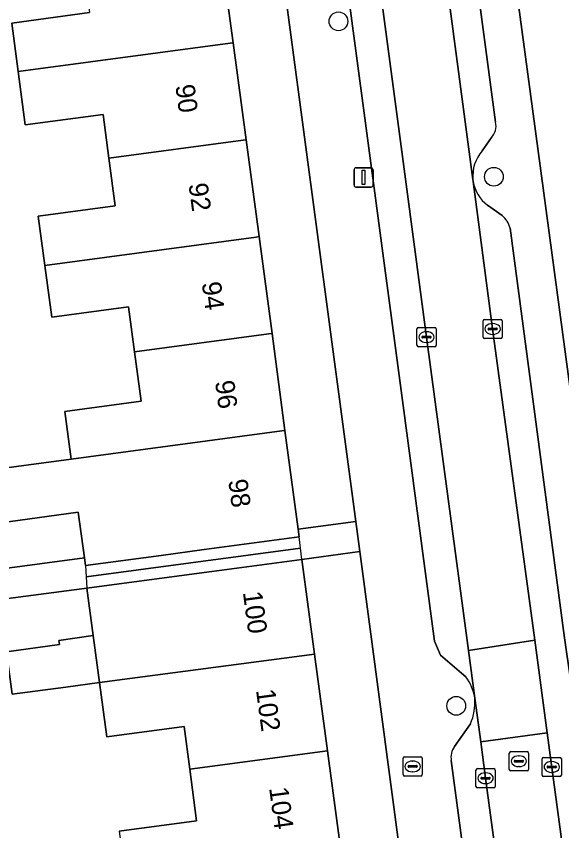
# Model space of a CAD drawing. Extents: x 163147 to 163550, y 380933 to 381639.
# Drawn here: x 163479.97 to 163508.41, y 381174.85 to 381217.29 of the extents above; entities that cross this region are included whole.
import ezdxf

# ---------------------------------------------------------------- set-up
doc = ezdxf.new("R2010")
doc.units = 0
for name, color, linetype in [('IMGEO_Boom', 7, 'Continuous'), ('IMGEO_Brandkraan', 7, 'Continuous'), ('IMGEO_Erf', 7, 'Continuous'), ('IMGEO_Kolk', 7, 'Continuous'), ('IMGEO_Lichtmast', 7, 'Continuous'), ('IMGEO_Pand', 7, 'Continuous'), ('IMGEO_Pand_nummerreeks', 7, 'Continuous'), ('IMGEO_Pand_overbouw', 7, 'Continuous'), ('IMGEO_Parkeervlak_open', 7, 'Continuous'), ('IMGEO_Rijbaan_lokaal_open', 7, 'Continuous'), ('IMGEO_Rioolput', 7, 'Continuous'), ('IMGEO_Voetpad_open', 7, 'Continuous')]:
    doc.layers.add(name, color=color, linetype=linetype)

msp = doc.modelspace()

# ---------------------------------------------------------------- linework, layer by layer
at = {"layer": 'IMGEO_Boom'}
for centre in [(163496.767, 381217.023), (163504.87, 381208.925), (163502.909, 381181.356)]:
    msp.add_circle(centre, 0.489, dxfattribs=at)
at = {"layer": 'IMGEO_Brandkraan'}
for p, q in [((163500.135, 381177.772), (163500.135, 381178.624)), ((163500.21, 381178.698), (163501.062, 381178.698)), ((163500.623, 381178.478), (163500.648, 381178.478)), ((163501.136, 381178.624), (163501.136, 381177.772)), ((163500.394, 381178.192), (163500.394, 381178.204)), ((163500.832, 381178.155), (163500.434, 381178.155)), ((163500.437, 381178.241), (163500.835, 381178.241)), ((163500.878, 381178.204), (163500.878, 381178.192)), ((163501.062, 381177.698), (163500.21, 381177.698)), ((163500.646, 381177.918), (163500.621, 381177.918))]:
    msp.add_line(p, q, dxfattribs=at)
for points in [[(163500.135, 381177.772), (163500.135, 381178.624)], [(163500.21, 381178.698), (163501.062, 381178.698)], [(163501.136, 381178.624), (163501.136, 381177.772)], [(163501.062, 381177.698), (163500.21, 381177.698)]]:
    msp.add_lwpolyline(points, dxfattribs=at)
for centre, radius, start, end in [((163500.212, 381178.622), 0.0765, 91.552, 178.448), ((163500.212, 381178.622), 0.0765, 91.552, 178.448), ((163501.06, 381178.622), 0.0765, 1.552, 88.448), ((163501.06, 381178.622), 0.0765, 1.552, 88.448), ((163500.434, 381178.201), 0.0403, 85.8775, 175.7526), ((163500.431, 381178.191), 0.0366, 178.938, 274.7102), ((163500.835, 381178.198), 0.043, 264.8664, 352.4533), ((163500.839, 381178.203), 0.0386, 1.7309, 96.639), ((163500.212, 381177.774), 0.0765, 181.552, 268.448), ((163500.212, 381177.774), 0.0765, 181.552, 268.448), ((163501.06, 381177.774), 0.0765, 271.552, 358.448), ((163501.06, 381177.774), 0.0765, 271.552, 358.448)]:
    msp.add_arc(centre, radius, start, end, dxfattribs=at)
for centre, major_axis, ratio, start_param, end_param in [((163500.622, 381178.198), (-0.387, 0.002), 0.722429, 4.712389, 7.853982), ((163500.647, 381178.198), (-0.39, 0.002), 0.717154, 1.570796, 4.712389)]:
    msp.add_ellipse(centre, major_axis=major_axis, ratio=ratio, start_param=start_param, end_param=end_param, dxfattribs=at)
at = {"layer": 'IMGEO_Erf'}
for points in [[(163509.837, 381213.166), (163509.156, 381218.215), (163508.481, 381223.221), (163505.501, 381222.821), (163509.584, 381192.438), (163512.578, 381192.84), (163511.88, 381198.018), (163511.199, 381203.067), (163510.518, 381208.118)], [(163493.605, 381221.412), (163490.583, 381221.009), (163491.268, 381215.906), (163491.945, 381210.854), (163492.623, 381205.804), (163493.301, 381200.753), (163493.978, 381195.702), (163494.669, 381190.556), (163497.667, 381190.955)], [(163497.876, 381189.391), (163494.859, 381188.987), (163495.521, 381184.055), (163496.198, 381179.008), (163496.875, 381173.959), (163497.553, 381168.911), (163498.23, 381163.862), (163498.966, 381158.376), (163501.959, 381158.775), (163500, 381173.462)]]:
    msp.add_lwpolyline(points, close=True, dxfattribs=at)
for points in [[(163478.138, 381193.582), (163482.827, 381194.209), (163482.494, 381196.69), (163486.483, 381197.225), (163486.138, 381199.794), (163485.822, 381202.149), (163481.816, 381201.612), (163481.454, 381204.308), (163481.11, 381206.874), (163485.128, 381207.413), (163484.795, 381209.897), (163484.489, 381212.173), (163480.437, 381211.63), (163480.065, 381214.406), (163479.726, 381216.934), (163483.789, 381217.479)], [(163471.951, 381187.526), (163483.516, 381189.068), (163483.198, 381191.44), (163478.509, 381190.812)], [(163485.33, 381174.823), (163489.372, 381175.365), (163489.011, 381178.053), (163488.713, 381180.276), (163484.681, 381179.735), (163484.301, 381182.566), (163482.545, 381182.333), (163479.749, 381181.962), (163479.455, 381184.177), (163482.218, 381184.543), (163482.189, 381184.762), (163483.972, 381185.017), (163483.641, 381187.483), (163472.356, 381186.014), (163473.04, 381181.072), (163473.559, 381177.317), (163470.753, 381176.944), (163470.353, 381176.891), (163469.833, 381180.646), (163469.148, 381185.596), (163469.063, 381185.585), (163470.145, 381177.27), (163473.017, 381155.223)]]:
    msp.add_lwpolyline(points, dxfattribs=at)
at = {"layer": 'IMGEO_Kolk'}
for p, q in [((163504.306, 381200.566), (163504.306, 381201.418)), ((163504.381, 381201.492), (163505.233, 381201.492)), ((163505.307, 381201.418), (163505.307, 381200.566)), ((163500.858, 381200.141), (163500.858, 381200.993)), ((163500.933, 381201.067), (163501.785, 381201.067)), ((163501.859, 381200.993), (163501.859, 381200.141)), ((163504.565, 381200.986), (163504.565, 381200.998)), ((163505.003, 381200.949), (163504.605, 381200.949)), ((163504.608, 381201.035), (163505.006, 381201.035)), ((163504.794, 381201.272), (163504.819, 381201.272)), ((163505.049, 381200.998), (163505.049, 381200.986)), ((163501.117, 381200.561), (163501.117, 381200.573)), ((163501.555, 381200.524), (163501.157, 381200.524)), ((163501.16, 381200.61), (163501.558, 381200.61)), ((163501.346, 381200.847), (163501.371, 381200.847)), ((163501.601, 381200.573), (163501.601, 381200.561)), ((163505.233, 381200.492), (163504.381, 381200.492)), ((163504.817, 381200.712), (163504.792, 381200.712)), ((163501.785, 381200.067), (163500.933, 381200.067)), ((163501.369, 381200.287), (163501.344, 381200.287)), ((163507.388, 381177.743), (163507.388, 381178.595)), ((163507.463, 381178.669), (163508.315, 381178.669)), ((163507.876, 381178.449), (163507.901, 381178.449)), ((163508.389, 381178.595), (163508.389, 381177.743)), ((163503.937, 381177.158), (163503.937, 381178.01)), ((163504.012, 381178.084), (163504.864, 381178.084)), ((163504.938, 381178.01), (163504.938, 381177.158)), ((163507.647, 381178.163), (163507.647, 381178.175)), ((163508.085, 381178.126), (163507.687, 381178.126)), ((163507.69, 381178.212), (163508.088, 381178.212)), ((163508.131, 381178.175), (163508.131, 381178.163)), ((163504.196, 381177.578), (163504.196, 381177.59)), ((163504.634, 381177.541), (163504.236, 381177.541)), ((163504.239, 381177.627), (163504.637, 381177.627)), ((163504.425, 381177.864), (163504.45, 381177.864)), ((163504.68, 381177.59), (163504.68, 381177.578)), ((163508.315, 381177.669), (163507.463, 381177.669)), ((163507.899, 381177.889), (163507.874, 381177.889)), ((163504.448, 381177.304), (163504.423, 381177.304)), ((163504.864, 381177.084), (163504.012, 381177.084))]:
    msp.add_line(p, q, dxfattribs=at)
for points in [[(163504.306, 381200.566), (163504.306, 381201.418)], [(163504.381, 381201.492), (163505.233, 381201.492)], [(163505.307, 381201.418), (163505.307, 381200.566)], [(163500.858, 381200.141), (163500.858, 381200.993)], [(163500.933, 381201.067), (163501.785, 381201.067)], [(163501.859, 381200.993), (163501.859, 381200.141)], [(163505.233, 381200.492), (163504.381, 381200.492)], [(163501.785, 381200.067), (163500.933, 381200.067)], [(163507.388, 381177.743), (163507.388, 381178.595)], [(163507.463, 381178.669), (163508.315, 381178.669)], [(163508.389, 381178.595), (163508.389, 381177.743)], [(163503.937, 381177.158), (163503.937, 381178.01)], [(163504.012, 381178.084), (163504.864, 381178.084)], [(163504.938, 381178.01), (163504.938, 381177.158)], [(163508.315, 381177.669), (163507.463, 381177.669)], [(163504.864, 381177.084), (163504.012, 381177.084)]]:
    msp.add_lwpolyline(points, dxfattribs=at)
for centre, radius, start, end in [((163504.383, 381201.416), 0.0765, 91.552, 178.448), ((163504.383, 381201.416), 0.0765, 91.552, 178.448), ((163505.231, 381201.416), 0.0765, 1.552, 88.448), ((163505.231, 381201.416), 0.0765, 1.552, 88.448), ((163500.935, 381200.991), 0.0765, 91.552, 178.448), ((163500.935, 381200.991), 0.0765, 91.552, 178.448), ((163501.783, 381200.991), 0.0765, 1.552, 88.448), ((163501.783, 381200.991), 0.0765, 1.552, 88.448), ((163504.605, 381200.995), 0.0403, 85.8775, 175.7526), ((163504.602, 381200.985), 0.0366, 178.938, 274.7102), ((163505.006, 381200.992), 0.043, 264.8664, 352.4533), ((163505.01, 381200.997), 0.0386, 1.7309, 96.639), ((163501.157, 381200.57), 0.0403, 85.8775, 175.7526), ((163501.154, 381200.56), 0.0366, 178.938, 274.7102), ((163501.558, 381200.567), 0.043, 264.8664, 352.4533), ((163501.562, 381200.572), 0.0386, 1.7309, 96.639), ((163504.383, 381200.568), 0.0765, 181.552, 268.448), ((163504.383, 381200.568), 0.0765, 181.552, 268.448), ((163505.231, 381200.568), 0.0765, 271.552, 358.448), ((163505.231, 381200.568), 0.0765, 271.552, 358.448), ((163500.935, 381200.143), 0.0765, 181.552, 268.448), ((163500.935, 381200.143), 0.0765, 181.552, 268.448), ((163501.783, 381200.143), 0.0765, 271.552, 358.448), ((163501.783, 381200.143), 0.0765, 271.552, 358.448), ((163507.465, 381178.593), 0.0765, 91.552, 178.448), ((163507.465, 381178.593), 0.0765, 91.552, 178.448), ((163508.313, 381178.593), 0.0765, 1.552, 88.448), ((163508.313, 381178.593), 0.0765, 1.552, 88.448), ((163504.014, 381178.008), 0.0765, 91.552, 178.448), ((163504.014, 381178.008), 0.0765, 91.552, 178.448), ((163504.862, 381178.008), 0.0765, 1.552, 88.448), ((163504.862, 381178.008), 0.0765, 1.552, 88.448), ((163507.687, 381178.172), 0.0403, 85.8775, 175.7526), ((163507.684, 381178.162), 0.0366, 178.938, 274.7102), ((163508.088, 381178.169), 0.043, 264.8664, 352.4533), ((163508.092, 381178.174), 0.0386, 1.7309, 96.639), ((163504.236, 381177.587), 0.0403, 85.8775, 175.7526), ((163504.233, 381177.577), 0.0366, 178.938, 274.7102), ((163504.637, 381177.584), 0.043, 264.8664, 352.4533), ((163504.641, 381177.589), 0.0386, 1.7309, 96.639), ((163507.465, 381177.745), 0.0765, 181.552, 268.448), ((163507.465, 381177.745), 0.0765, 181.552, 268.448), ((163508.313, 381177.745), 0.0765, 271.552, 358.448), ((163508.313, 381177.745), 0.0765, 271.552, 358.448), ((163504.014, 381177.16), 0.0765, 181.552, 268.448), ((163504.014, 381177.16), 0.0765, 181.552, 268.448), ((163504.862, 381177.16), 0.0765, 271.552, 358.448), ((163504.862, 381177.16), 0.0765, 271.552, 358.448)]:
    msp.add_arc(centre, radius, start, end, dxfattribs=at)
for centre, major_axis, ratio, start_param, end_param in [((163504.793, 381200.992), (-0.387, 0.002), 0.722429, 4.712389, 7.853982), ((163504.818, 381200.992), (-0.39, 0.002), 0.717154, 1.570796, 4.712389), ((163501.345, 381200.567), (-0.387, 0.002), 0.722429, 4.712389, 7.853982), ((163501.37, 381200.567), (-0.39, 0.002), 0.717154, 1.570796, 4.712389), ((163507.875, 381178.169), (-0.387, 0.002), 0.722429, 4.712389, 7.853982), ((163507.9, 381178.169), (-0.39, 0.002), 0.717154, 1.570796, 4.712389), ((163504.424, 381177.584), (-0.387, 0.002), 0.722429, 4.712389, 7.853982), ((163504.449, 381177.584), (-0.39, 0.002), 0.717154, 1.570796, 4.712389)]:
    msp.add_ellipse(centre, major_axis=major_axis, ratio=ratio, start_param=start_param, end_param=end_param, dxfattribs=at)
at = {"layer": 'IMGEO_Lichtmast'}
for p, q in [((163497.678, 381209.389), (163498.468, 381209.389)), ((163498.468, 381209.389), (163497.678, 381209.389)), ((163497.578, 381208.489), (163497.578, 381209.289)), ((163497.578, 381209.289), (163497.578, 381208.489)), ((163498.568, 381209.289), (163498.568, 381208.489)), ((163498.568, 381208.489), (163498.568, 381209.289)), ((163498.468, 381208.389), (163497.678, 381208.389)), ((163497.678, 381208.389), (163498.468, 381208.389))]:
    msp.add_line(p, q, dxfattribs=at)
msp.add_lwpolyline([(163497.998, 381209.264), (163498.148, 381209.264), (163498.148, 381208.514), (163497.998, 381208.514), (163497.998, 381209.264)], dxfattribs=at)
for centre, start, end in [((163497.678, 381209.289), 90, 180), ((163497.678, 381209.289), 90, 180), ((163498.468, 381209.289), 0, 90), ((163498.468, 381209.289), 360, 90), ((163497.678, 381208.489), 180, 270), ((163497.678, 381208.489), 180, 270), ((163498.468, 381208.489), 270, 0), ((163498.468, 381208.489), 270, 0)]:
    msp.add_arc(centre, 0.1, start, end, dxfattribs=at)
at = {"layer": 'IMGEO_Pand'}
for points in [[(163491.268, 381215.906), (163490.583, 381221.009), (163485.628, 381220.344), (163483.444, 381220.051), (163483.789, 381217.479), (163479.726, 381216.934), (163480.065, 381214.406), (163491.119, 381215.886)], [(163491.268, 381215.906), (163491.119, 381215.886), (163480.065, 381214.406), (163480.437, 381211.63), (163484.489, 381212.173), (163484.795, 381209.897), (163491.794, 381210.834), (163491.945, 381210.854)], [(163481.454, 381204.308), (163492.469, 381205.783), (163492.623, 381205.804), (163491.945, 381210.854), (163491.794, 381210.834), (163484.795, 381209.897), (163485.128, 381207.413), (163481.11, 381206.874)], [(163486.138, 381199.794), (163493.144, 381200.732), (163493.301, 381200.753), (163492.623, 381205.804), (163492.469, 381205.783), (163481.454, 381204.308), (163481.816, 381201.612), (163485.822, 381202.149)], [(163482.827, 381194.209), (163493.819, 381195.681), (163493.978, 381195.702), (163493.301, 381200.753), (163493.144, 381200.732), (163486.138, 381199.794), (163486.483, 381197.225), (163482.494, 381196.69)], [(163493.978, 381195.702), (163493.819, 381195.681), (163482.827, 381194.209), (163478.138, 381193.582), (163478.509, 381190.812), (163483.198, 381191.44), (163483.516, 381189.068), (163483.57, 381188.662), (163487.527, 381189.193), (163489.767, 381189.493), (163494.722, 381190.158), (163494.669, 381190.556)], [(163484.301, 381182.566), (163495.521, 381184.055), (163494.859, 381188.987), (163489.904, 381188.323), (163487.678, 381188.024), (163483.641, 381187.483), (163483.972, 381185.017)], [(163483.972, 381185.017), (163482.189, 381184.762), (163482.218, 381184.543), (163479.455, 381184.177), (163479.749, 381181.962), (163482.545, 381182.333), (163484.301, 381182.566)], [(163496.198, 381179.008), (163495.521, 381184.055), (163484.301, 381182.566), (163484.681, 381179.735), (163488.713, 381180.276), (163489.011, 381178.053)], [(163496.198, 381179.008), (163489.011, 381178.053), (163489.372, 381175.365), (163485.33, 381174.823), (163485.646, 381172.468), (163496.875, 381173.959)]]:
    msp.add_lwpolyline(points, close=True, dxfattribs=at)
at = {"layer": 'IMGEO_Pand_overbouw'}
for points in [[(163494.722, 381190.158), (163489.767, 381189.493), (163487.527, 381189.193), (163483.57, 381188.662), (163483.606, 381188.073), (163494.791, 381189.573)], [(163494.859, 381188.987), (163494.791, 381189.573), (163483.606, 381188.073), (163483.641, 381187.483), (163487.678, 381188.024), (163489.904, 381188.323)]]:
    msp.add_lwpolyline(points, close=True, dxfattribs=at)
at = {"layer": 'IMGEO_Parkeervlak_open'}
for points in [[(163490.584, 381309.465), (163490.402, 381309.443), (163490.846, 381305.849), (163493.759, 381284.035), (163496.541, 381263.222), (163497.43, 381256.373), (163497.739, 381256.415), (163498.362, 381251.625), (163498.069, 381251.55), (163498.277, 381250), (163499.186, 381243.223), (163500, 381237.114), (163502.031, 381221.873), (163503.782, 381208.782)], [(163504.96, 381211.766), (163500, 381248.982), (163499.864, 381250), (163492.278, 381306.923)], [(163503.549, 381184.23), (163501.36, 381200.568), (163500, 381210.764), (163498.574, 381221.455), (163495.662, 381242.977), (163494.749, 381250), (163494.609, 381251.077), (163494.305, 381251.042), (163493.658, 381255.873), (163494.08, 381255.92), (163493.013, 381263.045), (163490.358, 381282.994), (163490.149, 381285.047)], [(163488.802, 381281.887), (163493.061, 381250), (163500, 381198.044), (163501.78, 381184.716), (163502.086, 381184.001), (163503.191, 381183.057), (163503.412, 381182.858)], [(163504.267, 381210.268), (163504.75, 381210.967)], [(163503.796, 381208.674), (163504.806, 381200.993), (163506.998, 381184.771), (163507.648, 381179.955), (163510.87, 381156.109), (163513.587, 381135.867), (163514.789, 381126.831), (163514.8, 381126.75), (163516.355, 381126.983)], [(163505.299, 381206.898), (163504.539, 381207.441)], [(163516.355, 381126.983), (163516.345, 381127.061), (163509.233, 381180.183), (163508.536, 381185.012), (163505.712, 381206.244)], [(163503.875, 381181.782), (163503.88, 381181.755), (163503.549, 381184.23)], [(163507.418, 381155.47), (163504.439, 381177.585), (163504.184, 381179.487), (163503.88, 381181.755)], [(163503.648, 381180.415), (163502.814, 381179.229)], [(163502.646, 381178.504), (163511.092, 381115.35)]]:
    msp.add_lwpolyline(points, dxfattribs=at)
for centre, radius, start, end in [((163504.107, 381211.563), 0.876, 317.1534, 13.3947), ((163505.7, 381208.978), 1.928, 138.0054, 185.8434), ((163505.701, 381208.982), 1.93, 189.1735, 232.9725), ((163504.57, 381205.98), 1.173, 13.0143, 51.5304), ((163501.37, 381181.342), 2.543, 9.9684, 36.5958), ((163500.958, 381181.571), 2.928, 336.7473, 3.6077), ((163503.62, 381178.66), 0.986, 144.7867, 189.1202)]:
    msp.add_arc(centre, radius, start, end, dxfattribs=at)
at = {"layer": 'IMGEO_Rijbaan_lokaal_open'}
for points in [[(163506.998, 381184.771), (163504.806, 381200.993), (163503.796, 381208.674), (163503.782, 381208.782), (163502.031, 381221.873), (163500, 381237.114), (163499.186, 381243.223), (163498.277, 381250), (163498.069, 381251.55), (163494.609, 381251.077), (163494.749, 381250), (163495.662, 381242.977), (163498.574, 381221.455), (163500, 381210.764), (163501.36, 381200.568), (163503.549, 381184.23)], [(163503.88, 381181.755), (163504.184, 381179.487), (163507.648, 381179.955), (163506.998, 381184.771), (163503.549, 381184.23)], [(163514.8, 381126.75), (163514.789, 381126.831), (163513.587, 381135.867), (163510.87, 381156.109), (163507.648, 381179.955), (163504.184, 381179.487), (163504.439, 381177.585), (163507.418, 381155.47), (163510.084, 381135.559), (163512.657, 381116.312), (163513.15, 381112.822), (163513.165, 381112.719), (163513.181, 381112.606), (163513.54, 381109.521), (163515.019, 381109.754), (163516.743, 381110.026), (163514.166, 381126.655)]]:
    msp.add_lwpolyline(points, close=True, dxfattribs=at)
at = {"layer": 'IMGEO_Rioolput'}
for p, q in [((163505.673, 381178.044), (163505.673, 381178.896)), ((163505.748, 381178.97), (163506.6, 381178.97)), ((163506.674, 381178.896), (163506.674, 381178.044)), ((163505.932, 381178.464), (163505.932, 381178.476)), ((163506.37, 381178.427), (163505.972, 381178.427)), ((163505.975, 381178.513), (163506.373, 381178.513)), ((163506.161, 381178.75), (163506.186, 381178.75)), ((163506.416, 381178.476), (163506.416, 381178.464)), ((163506.6, 381177.97), (163505.748, 381177.97)), ((163506.184, 381178.19), (163506.159, 381178.19))]:
    msp.add_line(p, q, dxfattribs=at)
for points in [[(163505.673, 381178.044), (163505.673, 381178.896)], [(163505.748, 381178.97), (163506.6, 381178.97)], [(163506.674, 381178.896), (163506.674, 381178.044)], [(163506.6, 381177.97), (163505.748, 381177.97)]]:
    msp.add_lwpolyline(points, dxfattribs=at)
for centre, radius, start, end in [((163505.75, 381178.894), 0.0765, 91.552, 178.448), ((163505.75, 381178.894), 0.0765, 91.552, 178.448), ((163506.598, 381178.894), 0.0765, 1.552, 88.448), ((163506.598, 381178.894), 0.0765, 1.552, 88.448), ((163505.972, 381178.473), 0.0403, 85.8775, 175.7526), ((163505.969, 381178.463), 0.0366, 178.938, 274.7102), ((163506.373, 381178.47), 0.043, 264.8664, 352.4533), ((163506.377, 381178.475), 0.0386, 1.7309, 96.639), ((163505.75, 381178.046), 0.0765, 181.552, 268.448), ((163505.75, 381178.046), 0.0765, 181.552, 268.448), ((163506.598, 381178.046), 0.0765, 271.552, 358.448), ((163506.598, 381178.046), 0.0765, 271.552, 358.448)]:
    msp.add_arc(centre, radius, start, end, dxfattribs=at)
for centre, major_axis, ratio, start_param, end_param in [((163506.16, 381178.47), (-0.387, 0.002), 0.722429, 4.712389, 7.853982), ((163506.185, 381178.47), (-0.39, 0.002), 0.717154, 1.570796, 4.712389)]:
    msp.add_ellipse(centre, major_axis=major_axis, ratio=ratio, start_param=start_param, end_param=end_param, dxfattribs=at)
at = {"layer": 'IMGEO_Voetpad_open'}
for points in [[(163492.278, 381306.923), (163499.864, 381250), (163500, 381248.982), (163504.96, 381211.766)], [(163503.412, 381182.858), (163503.191, 381183.057), (163502.086, 381184.001), (163501.78, 381184.716), (163500, 381198.044), (163493.061, 381250), (163488.802, 381281.887)], [(163473.017, 381155.223), (163470.145, 381177.27), (163469.063, 381185.585), (163469.148, 381185.596), (163472.356, 381186.014), (163483.641, 381187.483), (163487.678, 381188.024), (163489.904, 381188.323), (163494.859, 381188.987), (163497.876, 381189.391), (163497.667, 381190.955), (163494.669, 381190.556), (163494.722, 381190.158), (163489.767, 381189.493), (163487.527, 381189.193), (163483.57, 381188.662), (163483.516, 381189.068), (163471.951, 381187.526), (163469.107, 381187.108), (163468.868, 381187.077), (163468.145, 381192.632), (163465.785, 381209.444), (163461.395, 381243.883)], [(163518.312, 381127.276), (163518.295, 381127.348), (163518.211, 381127.971), (163517.529, 381133.05), (163517.46, 381133.562), (163516.787, 381138.564), (163517.313, 381138.711), (163516.63, 381143.791), (163516.006, 381148.427), (163515.507, 381148.36), (163515.446, 381148.81), (163514.782, 381153.75), (163514.103, 381158.802), (163513.902, 381160.296), (163509.79, 381190.902), (163509.584, 381192.438), (163505.501, 381222.821)], [(163493.605, 381221.412), (163497.667, 381190.955), (163497.876, 381189.391), (163500, 381173.462), (163501.959, 381158.775), (163502.129, 381157.501), (163502.828, 381152.255), (163503.491, 381147.312), (163503.564, 381146.764), (163503.03, 381146.692), (163503.638, 381142.159), (163504.321, 381137.076), (163504.344, 381136.902), (163504.857, 381136.97), (163505.516, 381132.062), (163505.582, 381131.571), (163506.211, 381126.885), (163506.428, 381125.265), (163506.464, 381125), (163506.904, 381121.729), (163507.962, 381114.2), (163509.388, 381104.055), (163509.963, 381099.962)], [(163504.75, 381210.967), (163504.267, 381210.268)], [(163503.782, 381208.782), (163503.796, 381208.674)], [(163504.539, 381207.441), (163505.299, 381206.898)], [(163505.712, 381206.244), (163508.536, 381185.012), (163509.233, 381180.183), (163516.345, 381127.061), (163516.355, 381126.983), (163518.312, 381127.276)], [(163503.88, 381181.755), (163503.875, 381181.782)], [(163502.814, 381179.229), (163503.648, 381180.415)], [(163511.092, 381115.35), (163502.646, 381178.504)]]:
    msp.add_lwpolyline(points, dxfattribs=at)
for centre, radius, start, end in [((163504.107, 381211.563), 0.876, 317.1534, 13.3947), ((163505.7, 381208.978), 1.928, 138.0054, 185.8434), ((163505.701, 381208.982), 1.93, 189.1735, 232.9725), ((163504.57, 381205.98), 1.173, 13.0143, 51.5304), ((163501.37, 381181.342), 2.543, 9.9684, 36.5958), ((163500.958, 381181.571), 2.928, 336.7473, 3.6077), ((163503.62, 381178.66), 0.986, 144.7867, 189.1202)]:
    msp.add_arc(centre, radius, start, end, dxfattribs=at)

# ---------------------------------------------------------------- texts
at = {"layer": 'IMGEO_Pand_nummerreeks'}
for s, rotation, p in [('90', 277.6412, (163488.258, 381213.676)), ('92', 277.6412, (163488.946, 381208.54)), ('94', 277.6412, (163489.636, 381203.395)), ('96', 277.6412, (163490.326, 381198.253)), ('98', 277.643, (163491.018, 381193.108)), ('100', 277.6416, (163491.779, 381187.271)), ('102', 277.6416, (163492.464, 381182.176)), ('104', 277.6416, (163493.148, 381177.072))]:
    msp.add_text(s, height=1, rotation=rotation, dxfattribs=at).set_placement(p)

doc.saveas('drawing.dxf')
